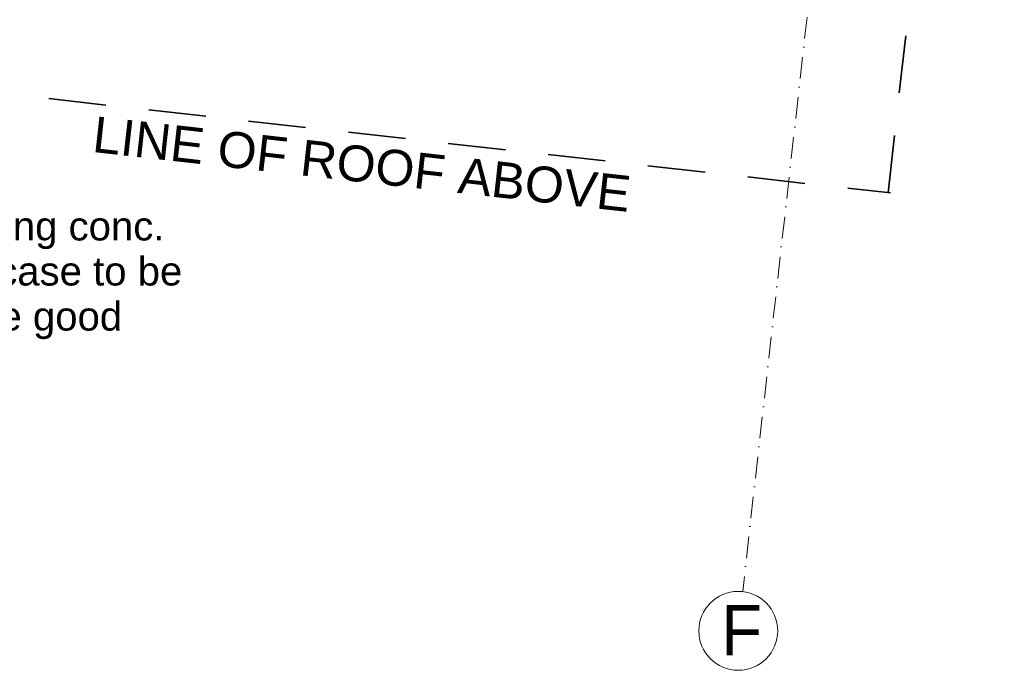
# Model space of a CAD drawing. Header units: millimetres. Extents: x -115474967 to 444143, y -74377 to 241828222.
# Tile 553 of 590: x 213701 to 220560, y 320481 to 325014. Entities that reach past the tile are written whole.
import ezdxf

# ---------------------------------------------------------------- set-up
doc = ezdxf.new("R2010")
doc.units = ezdxf.units.MM
doc.header["$MEASUREMENT"] = 0
doc.linetypes.add('Dot & Dashed', pattern=[280, 150, -60, 0, -70])
doc.linetypes.add('Long Dashed', pattern=[700, 400, -300])
for name, color, linetype, lineweight in [('A_SURVEY_Pen_No__6', 7, 'Continuous', 5), ('C-GRID _Pen_No__5', 7, 'Continuous', 5), ('C_TEXT GA_Pen_No__6', 7, 'Continuous', 5), ('SEWER LINE_Pen_No__1', 7, 'Continuous', 30)]:
    doc.layers.add(name, color=color, linetype=linetype, lineweight=lineweight)
doc.styles.add('GENERATED_STYLE_1', font='GOTHIC.TTF')
doc.styles.add('GENERATED_STYLE_4', font='txt.shx')
doc.dimstyles.new('GENERATED_STYLE__5', dxfattribs={"dimtxt": 0.18, "dimasz": 273.6, "dimexe": 0.18, "dimexo": 0.0625, "dimgap": 0.09, "dimtad": 0, "dimtih": 1, "dimtoh": 1, "dimdec": 4, "dimzin": 0, "dimdsep": 46, "dimcen": 0.09, "dimadec": 0, "dimazin": 0, "dimtfac": 1, "dimtdec": 4, "dimtmove": 0, "dimatfit": 3, "dimldrblk": 'ARROWHEAD_5', "dimfxl": 1, "dimtolj": 1, "dimtzin": 0, "dimarcsym": 0})

# ---------------------------------------------------------------- blocks, each defined once
blk = doc.blocks.new('ARROWHEAD_5')
at = {"linetype": 'Continuous', "lineweight": 0}
blk.add_hatch(color=0, dxfattribs=at).paths.add_polyline_path([(-1, 0.2679), (0, 0), (-1, -0.2679)])
at = {"color": 0, "linetype": 'Continuous', "lineweight": 0}
blk.add_line((0, 0), (-1, 0), dxfattribs=at)

msp = doc.modelspace()

# ---------------------------------------------------------------- linework, layer by layer
at = {"layer": 'C-GRID _Pen_No__5', "color": 4, "linetype": 'Dot & Dashed', "lineweight": 5}
for p, q in [((220777.47893, 339227.53214), (218737.68627, 321029.66254)), ((218737.68627, 321029.66254), (218737.68649, 321029.66452))]:
    msp.add_line(p, q, dxfattribs=at)
at = {"layer": 'C-GRID _Pen_No__5', "color": 4, "linetype": 'Continuous', "lineweight": 5}
msp.add_circle((218707.05368, 320756.37598), 275, dxfattribs=at)
at = {"layer": 'C-GRID _Pen_No__5', "color": 4, "linetype": 'Dot & Dashed', "lineweight": 5}
msp.add_point((218737.68627, 321029.66254), dxfattribs=at)
msp.add_point((218737.68627, 321029.66254), dxfattribs=at)
at = {"layer": 'SEWER LINE_Pen_No__1', "color": 214, "linetype": 'Long Dashed', "lineweight": 35}
for p, q in [((219750.91665, 323808.92379), (221163.89154, 336419.06459)), ((188860.92698, 327270.16822), (219766.5082, 323807.17674))]:
    msp.add_line(p, q, dxfattribs=at)

# ---------------------------------------------------------------- texts
at = {"layer": 'A_SURVEY_Pen_No__6', "color": 7, "linetype": 'Continuous', "lineweight": 5, "insert": (216084.35533, 324006.40111), "char_height": 250, "attachment_point": 5, "rotation": 353.606636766, "style": 'GENERATED_STYLE_4'}
msp.add_mtext('\\A1;{\\pqc;\\fArial|b0|i0|c0|p34;LINE OF ROOF ABOVE}', dxfattribs=at)
at = {"layer": 'C-GRID _Pen_No__5', "color": 4, "linetype": 'Continuous', "lineweight": 5, "insert": (218586.81818, 320936.39951), "char_height": 350, "attachment_point": 1, "style": 'GENERATED_STYLE_1'}
msp.add_mtext('\\A1;{\\pql;\\pt0;\\fCentury Gothic|b0|i0|c0|p34;F}', dxfattribs=at)
at = {"layer": 'C_TEXT GA_Pen_No__6', "color": 7, "linetype": 'Continuous', "lineweight": 5, "insert": (213016.74119, 323231.99986), "char_height": 200, "width": 2180.6317468, "attachment_point": 4, "line_spacing_factor": 0.941445, "style": 'GENERATED_STYLE_4'}
msp.add_mtext('\\A1;{\\pql;\\fArial|b0|i0|c0|p34;existing conc. staircase to be made good}', dxfattribs=at)

# ---------------------------------------------------------------- leaders
at = {"layer": 'C_TEXT GA_Pen_No__6', "color": 7, "linetype": 'Continuous', "lineweight": 5, "annotation_type": 0, "has_hookline": 1, "hookline_direction": 0, "text_width": 1796.86221}
msp.add_leader([(211721.67664, 324668.05184), (212583.26756, 323231.99986), (213016.65119, 323231.99986)], dimstyle='GENERATED_STYLE__5', dxfattribs=at)

doc.saveas('drawing.dxf')
